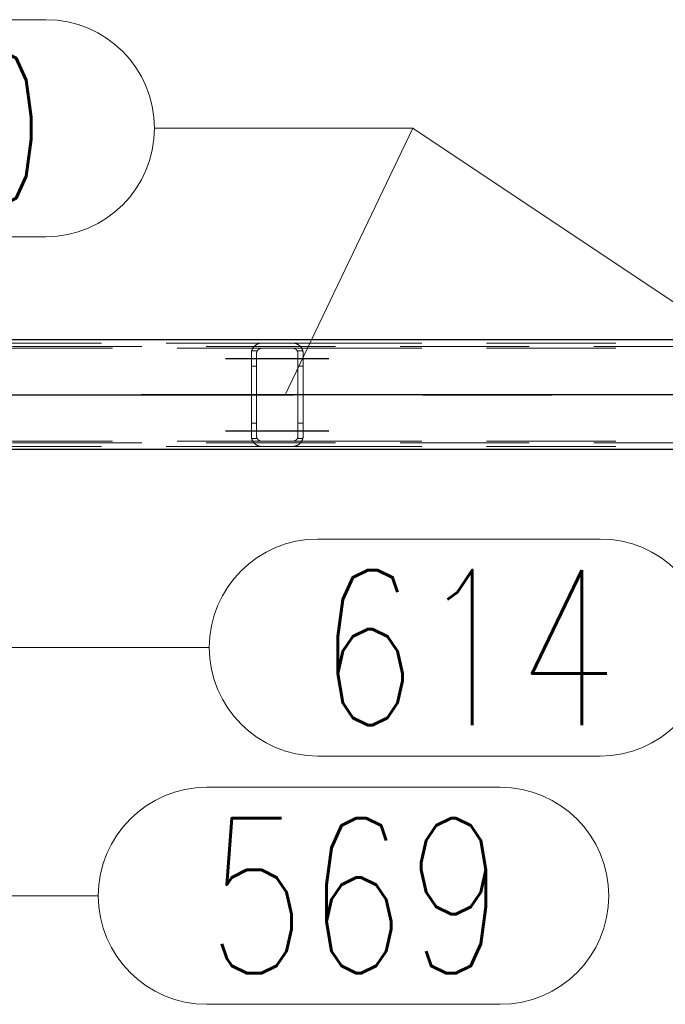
# Model space of a CAD drawing. Header units: millimetres. Extents: x -851 to 2, y 9346 to 10016.
# Tile 352 of 505: x -279 to -267, y 9382 to 9401. Entities that reach past the tile are written whole.
import ezdxf

# ---------------------------------------------------------------- set-up
doc = ezdxf.new("R2010")
doc.units = ezdxf.units.MM
doc.header["$LTSCALE"] = 10
doc.linetypes.add('HIDDEN', pattern=[0.375, 0.25, -0.125])
doc.linetypes.add('MITTE', pattern=[2, 1.25, -0.25, 0.25, -0.25])
for name, color, linetype, lineweight in [('PS_Hidden', 2, 'HIDDEN', 9), ('PS_Pos', 1, 'Continuous', 15), ('PS_Shape', 161, 'Continuous', 30), ('PS_SOLID', 7, 'Continuous', 30)]:
    doc.layers.add(name, color=color, linetype=linetype, lineweight=lineweight)
doc.layers.add('PS_Mid', color=5, linetype='MITTE')
doc.styles.add('simplex', font='simplex.shx', dxfattribs={"width": 0.75})

# ---------------------------------------------------------------- blocks, each defined once
blk = doc.blocks.new('*X976')
at = {"layer": 'PS_Hidden', "color": 2, "linetype": 'HIDDEN'}
for p, q in [((-187.116, 9394.594), (-423.956, 9394.594)), ((-284.141, 9394.664), (-274.792, 9394.664)), ((-283.932, 9394.564), (-274.792, 9394.564)), ((-274.988, 9394.507), (-274.987, 9394.511)), ((-274.987, 9394.511), (-274.985, 9394.516)), ((-274.879, 9394.514), (-274.986, 9394.514)), ((-274.985, 9394.516), (-274.984, 9394.521)), ((-274.984, 9394.521), (-274.983, 9394.525)), ((-274.983, 9394.525), (-274.981, 9394.53)), ((-274.981, 9394.53), (-274.98, 9394.534)), ((-274.98, 9394.534), (-274.978, 9394.538)), ((-274.978, 9394.538), (-274.976, 9394.543)), ((-274.976, 9394.543), (-274.974, 9394.547)), ((-274.974, 9394.547), (-274.972, 9394.551)), ((-274.972, 9394.551), (-274.97, 9394.555)), ((-274.97, 9394.555), (-274.968, 9394.559)), ((-274.968, 9394.559), (-274.966, 9394.563)), ((-274.966, 9394.563), (-274.963, 9394.567)), ((-274.963, 9394.567), (-274.961, 9394.571)), ((-274.961, 9394.571), (-274.958, 9394.575)), ((-274.958, 9394.575), (-274.956, 9394.579)), ((-274.956, 9394.579), (-274.953, 9394.582)), ((-274.953, 9394.582), (-274.95, 9394.586)), ((-274.95, 9394.586), (-274.948, 9394.59)), ((-274.948, 9394.59), (-274.945, 9394.593)), ((-274.945, 9394.593), (-274.942, 9394.596)), ((-274.942, 9394.596), (-274.939, 9394.6)), ((-274.939, 9394.6), (-274.936, 9394.603)), ((-274.936, 9394.603), (-274.933, 9394.606)), ((-274.933, 9394.606), (-274.929, 9394.609)), ((-274.929, 9394.609), (-274.926, 9394.612)), ((-274.926, 9394.612), (-274.923, 9394.615)), ((-274.923, 9394.615), (-274.92, 9394.618)), ((-274.92, 9394.618), (-274.916, 9394.621)), ((-274.916, 9394.621), (-274.913, 9394.623)), ((-274.913, 9394.623), (-274.909, 9394.626)), ((-274.909, 9394.626), (-274.905, 9394.629)), ((-274.905, 9394.629), (-274.901, 9394.631)), ((-274.901, 9394.631), (-274.897, 9394.634)), ((-274.897, 9394.634), (-274.893, 9394.637)), ((-274.893, 9394.637), (-274.888, 9394.639)), ((-274.888, 9394.639), (-274.883, 9394.642)), ((-274.883, 9394.642), (-274.879, 9394.644)), ((-274.88, 9394.511), (-274.881, 9394.509)), ((-274.879, 9394.513), (-274.88, 9394.511)), ((-274.879, 9394.644), (-274.874, 9394.646)), ((-274.878, 9394.515), (-274.879, 9394.513)), ((-274.877, 9394.517), (-274.878, 9394.515)), ((-274.875, 9394.519), (-274.877, 9394.517)), ((-274.874, 9394.521), (-274.875, 9394.519)), ((-274.874, 9394.646), (-274.869, 9394.648)), ((-274.873, 9394.523), (-274.874, 9394.521)), ((-274.871, 9394.525), (-274.873, 9394.523)), ((-274.87, 9394.527), (-274.871, 9394.525)), ((-274.868, 9394.529), (-274.87, 9394.527)), ((-274.869, 9394.648), (-274.864, 9394.65)), ((-274.867, 9394.53), (-274.868, 9394.529)), ((-274.865, 9394.532), (-274.867, 9394.53)), ((-274.864, 9394.534), (-274.865, 9394.532)), ((-274.864, 9394.65), (-274.858, 9394.652)), ((-274.862, 9394.535), (-274.864, 9394.534)), ((-274.86, 9394.537), (-274.862, 9394.535)), ((-274.858, 9394.539), (-274.86, 9394.537)), ((-274.858, 9394.652), (-274.853, 9394.654)), ((-274.857, 9394.54), (-274.858, 9394.539)), ((-274.855, 9394.542), (-274.857, 9394.54)), ((-274.853, 9394.543), (-274.855, 9394.542)), ((-274.853, 9394.654), (-274.847, 9394.656)), ((-274.851, 9394.545), (-274.853, 9394.543)), ((-274.849, 9394.546), (-274.851, 9394.545)), ((-274.847, 9394.548), (-274.849, 9394.546)), ((-274.847, 9394.656), (-274.842, 9394.657)), ((-274.844, 9394.549), (-274.847, 9394.548)), ((-274.842, 9394.55), (-274.844, 9394.549)), ((-274.842, 9394.657), (-274.835, 9394.659)), ((-274.84, 9394.552), (-274.842, 9394.55)), ((-274.837, 9394.553), (-274.84, 9394.552)), ((-274.835, 9394.554), (-274.837, 9394.553)), ((-274.835, 9394.659), (-274.829, 9394.66)), ((-274.832, 9394.555), (-274.835, 9394.554)), ((-274.829, 9394.557), (-274.832, 9394.555)), ((-274.829, 9394.66), (-274.822, 9394.661)), ((-274.827, 9394.558), (-274.829, 9394.557)), ((-274.824, 9394.559), (-274.827, 9394.558)), ((-274.821, 9394.559), (-274.824, 9394.559)), ((-274.822, 9394.661), (-274.815, 9394.662)), ((-274.818, 9394.56), (-274.821, 9394.559)), ((-274.815, 9394.561), (-274.818, 9394.56)), ((-274.815, 9394.662), (-274.807, 9394.663)), ((-274.812, 9394.562), (-274.815, 9394.561)), ((-274.809, 9394.562), (-274.812, 9394.562)), ((-274.806, 9394.563), (-274.809, 9394.562)), ((-274.807, 9394.663), (-274.8, 9394.663)), ((-274.802, 9394.563), (-274.806, 9394.563)), ((-274.799, 9394.563), (-274.802, 9394.563)), ((-274.8, 9394.663), (-274.792, 9394.664)), ((-274.796, 9394.564), (-274.799, 9394.563)), ((-274.792, 9394.564), (-274.796, 9394.564)), ((-274.792, 9394.664), (-274.192, 9394.664)), ((-274.192, 9394.564), (-274.792, 9394.564)), ((-274.192, 9394.664), (-274.185, 9394.663)), ((-274.192, 9394.664), (-264.792, 9394.664)), ((-274.189, 9394.564), (-274.192, 9394.564)), ((-274.192, 9394.564), (-264.792, 9394.564)), ((-274.186, 9394.563), (-274.189, 9394.564)), ((-274.183, 9394.563), (-274.186, 9394.563)), ((-274.185, 9394.663), (-274.178, 9394.663)), ((-274.179, 9394.563), (-274.183, 9394.563)), ((-274.176, 9394.562), (-274.179, 9394.563)), ((-274.178, 9394.663), (-274.171, 9394.662)), ((-274.173, 9394.562), (-274.176, 9394.562)), ((-274.169, 9394.561), (-274.173, 9394.562)), ((-274.171, 9394.662), (-274.164, 9394.661)), ((-274.166, 9394.56), (-274.169, 9394.561)), ((-274.163, 9394.559), (-274.166, 9394.56)), ((-274.164, 9394.661), (-274.157, 9394.66)), ((-274.16, 9394.558), (-274.163, 9394.559)), ((-274.157, 9394.557), (-274.16, 9394.558)), ((-274.157, 9394.66), (-274.15, 9394.659)), ((-274.155, 9394.556), (-274.157, 9394.557)), ((-274.152, 9394.555), (-274.155, 9394.556)), ((-274.149, 9394.554), (-274.152, 9394.555)), ((-274.15, 9394.659), (-274.143, 9394.657)), ((-274.147, 9394.553), (-274.149, 9394.554)), ((-274.144, 9394.551), (-274.147, 9394.553)), ((-274.142, 9394.55), (-274.144, 9394.551)), ((-274.143, 9394.657), (-274.137, 9394.656)), ((-274.139, 9394.548), (-274.142, 9394.55)), ((-274.137, 9394.547), (-274.139, 9394.548)), ((-274.137, 9394.656), (-274.131, 9394.654)), ((-274.135, 9394.545), (-274.137, 9394.547)), ((-274.133, 9394.544), (-274.135, 9394.545)), ((-274.131, 9394.542), (-274.133, 9394.544)), ((-274.131, 9394.654), (-274.126, 9394.652)), ((-274.129, 9394.54), (-274.131, 9394.542)), ((-274.127, 9394.539), (-274.129, 9394.54)), ((-274.125, 9394.537), (-274.127, 9394.539)), ((-274.126, 9394.652), (-274.121, 9394.65)), ((-274.123, 9394.536), (-274.125, 9394.537)), ((-274.121, 9394.534), (-274.123, 9394.536)), ((-274.121, 9394.65), (-274.116, 9394.648)), ((-274.12, 9394.532), (-274.121, 9394.534)), ((-274.118, 9394.531), (-274.12, 9394.532)), ((-274.117, 9394.529), (-274.118, 9394.531)), ((-274.115, 9394.527), (-274.117, 9394.529)), ((-274.116, 9394.648), (-274.111, 9394.646)), ((-274.114, 9394.525), (-274.115, 9394.527)), ((-274.112, 9394.524), (-274.114, 9394.525)), ((-274.111, 9394.522), (-274.112, 9394.524)), ((-274.111, 9394.646), (-274.106, 9394.644)), ((-274.11, 9394.52), (-274.111, 9394.522)), ((-274.108, 9394.518), (-274.11, 9394.52)), ((-274.107, 9394.516), (-274.108, 9394.518)), ((-274.106, 9394.514), (-274.107, 9394.516)), ((-274.106, 9394.644), (-274.101, 9394.641)), ((-274.105, 9394.512), (-274.106, 9394.514)), ((-273.999, 9394.514), (-274.106, 9394.514)), ((-274.104, 9394.51), (-274.105, 9394.512)), ((-274.101, 9394.641), (-274.096, 9394.639)), ((-274.096, 9394.639), (-274.092, 9394.636)), ((-274.092, 9394.636), (-274.087, 9394.634)), ((-274.087, 9394.634), (-274.083, 9394.631)), ((-274.083, 9394.631), (-274.079, 9394.628)), ((-274.079, 9394.628), (-274.075, 9394.625)), ((-274.075, 9394.625), (-274.071, 9394.622)), ((-274.071, 9394.622), (-274.067, 9394.619)), ((-274.067, 9394.619), (-274.063, 9394.616)), ((-274.063, 9394.616), (-274.06, 9394.613)), ((-274.06, 9394.613), (-274.056, 9394.61)), ((-274.056, 9394.61), (-274.053, 9394.607)), ((-274.053, 9394.607), (-274.05, 9394.604)), ((-274.05, 9394.604), (-274.047, 9394.601)), ((-274.047, 9394.601), (-274.044, 9394.598)), ((-274.044, 9394.598), (-274.041, 9394.595)), ((-274.041, 9394.595), (-274.038, 9394.591)), ((-274.038, 9394.591), (-274.036, 9394.588)), ((-274.036, 9394.588), (-274.033, 9394.584)), ((-274.033, 9394.584), (-274.03, 9394.581)), ((-274.03, 9394.581), (-274.028, 9394.577)), ((-274.028, 9394.577), (-274.025, 9394.573)), ((-274.025, 9394.573), (-274.023, 9394.569)), ((-274.023, 9394.569), (-274.02, 9394.566)), ((-274.02, 9394.566), (-274.018, 9394.562)), ((-274.018, 9394.562), (-274.016, 9394.558)), ((-274.016, 9394.558), (-274.014, 9394.554)), ((-274.014, 9394.554), (-274.012, 9394.549)), ((-274.012, 9394.549), (-274.01, 9394.545)), ((-274.01, 9394.545), (-274.008, 9394.541)), ((-274.008, 9394.541), (-274.006, 9394.537)), ((-274.006, 9394.537), (-274.005, 9394.532)), ((-274.005, 9394.532), (-274.003, 9394.528)), ((-274.003, 9394.528), (-274.002, 9394.524)), ((-274.002, 9394.524), (-274, 9394.519)), ((-274, 9394.519), (-273.999, 9394.515)), ((-273.999, 9394.515), (-273.998, 9394.51)), ((-274.992, 9394.478), (-274.991, 9394.483)), ((-274.992, 9394.473), (-274.992, 9394.478)), ((-274.992, 9394.468), (-274.992, 9394.473)), ((-274.992, 9394.464), (-274.992, 9394.468)), ((-274.992, 9392.864), (-274.992, 9394.464)), ((-274.991, 9394.488), (-274.99, 9394.493)), ((-274.991, 9394.483), (-274.991, 9394.488)), ((-274.99, 9394.493), (-274.989, 9394.497)), ((-274.989, 9394.502), (-274.988, 9394.507)), ((-274.989, 9394.497), (-274.989, 9394.502)), ((-274.891, 9394.477), (-274.892, 9394.475)), ((-274.892, 9394.475), (-274.892, 9394.472)), ((-274.892, 9394.472), (-274.892, 9394.47)), ((-274.892, 9394.47), (-274.892, 9394.468)), ((-274.892, 9394.468), (-274.892, 9394.466)), ((-274.892, 9394.466), (-274.892, 9394.464)), ((-274.892, 9394.464), (-274.892, 9394.464)), ((-274.892, 9394.464), (-274.892, 9392.864)), ((-274.89, 9394.484), (-274.891, 9394.481)), ((-274.891, 9394.481), (-274.891, 9394.479)), ((-274.891, 9394.479), (-274.891, 9394.477)), ((-274.889, 9394.488), (-274.89, 9394.486)), ((-274.89, 9394.486), (-274.89, 9394.484)), ((-274.888, 9394.492), (-274.889, 9394.49)), ((-274.889, 9394.49), (-274.889, 9394.488)), ((-274.887, 9394.495), (-274.888, 9394.492)), ((-274.886, 9394.499), (-274.887, 9394.497)), ((-274.887, 9394.497), (-274.887, 9394.495)), ((-274.885, 9394.501), (-274.886, 9394.499)), ((-274.884, 9394.503), (-274.885, 9394.501)), ((-274.883, 9394.505), (-274.884, 9394.503)), ((-274.882, 9394.507), (-274.883, 9394.505)), ((-274.881, 9394.509), (-274.882, 9394.507)), ((-274.103, 9394.508), (-274.104, 9394.51)), ((-274.102, 9394.506), (-274.103, 9394.508)), ((-274.101, 9394.504), (-274.102, 9394.506)), ((-274.1, 9394.502), (-274.101, 9394.504)), ((-274.099, 9394.5), (-274.1, 9394.502)), ((-274.098, 9394.498), (-274.099, 9394.5)), ((-274.098, 9394.496), (-274.098, 9394.498)), ((-274.097, 9394.493), (-274.098, 9394.496)), ((-274.096, 9394.491), (-274.097, 9394.493)), ((-274.096, 9394.489), (-274.096, 9394.491)), ((-274.095, 9394.487), (-274.096, 9394.489)), ((-274.095, 9394.485), (-274.095, 9394.487)), ((-274.094, 9394.483), (-274.095, 9394.485)), ((-274.094, 9394.481), (-274.094, 9394.483)), ((-274.094, 9394.478), (-274.094, 9394.481)), ((-274.093, 9394.476), (-274.094, 9394.478)), ((-274.093, 9394.474), (-274.093, 9394.476)), ((-274.093, 9394.472), (-274.093, 9394.474)), ((-274.093, 9394.47), (-274.093, 9394.472)), ((-274.092, 9394.468), (-274.093, 9394.47)), ((-274.092, 9394.466), (-274.092, 9394.468)), ((-274.092, 9394.464), (-274.092, 9394.466)), ((-274.092, 9392.864), (-274.092, 9394.464)), ((-273.998, 9394.51), (-273.997, 9394.505)), ((-273.997, 9394.505), (-273.996, 9394.501)), ((-273.996, 9394.501), (-273.995, 9394.496)), ((-273.995, 9394.496), (-273.994, 9394.492)), ((-273.994, 9394.492), (-273.994, 9394.487)), ((-273.994, 9394.487), (-273.993, 9394.482)), ((-273.993, 9394.482), (-273.993, 9394.478)), ((-273.993, 9394.478), (-273.993, 9394.473)), ((-273.993, 9394.473), (-273.992, 9394.468)), ((-273.992, 9394.468), (-273.992, 9394.464)), ((-273.992, 9394.464), (-273.992, 9394.464)), ((-273.992, 9394.464), (-273.992, 9392.864)), ((-274.892, 9394.214), (-274.992, 9394.214)), ((-273.992, 9394.214), (-274.092, 9394.214)), ((-274.892, 9393.114), (-274.992, 9393.114)), ((-273.992, 9393.114), (-274.092, 9393.114)), ((-274.992, 9392.859), (-274.992, 9392.864)), ((-274.992, 9392.854), (-274.992, 9392.859)), ((-274.992, 9392.849), (-274.992, 9392.854)), ((-274.991, 9392.844), (-274.992, 9392.849)), ((-274.991, 9392.839), (-274.991, 9392.844)), ((-274.99, 9392.835), (-274.991, 9392.839)), ((-274.989, 9392.83), (-274.99, 9392.835)), ((-274.989, 9392.825), (-274.989, 9392.83)), ((-274.988, 9392.82), (-274.989, 9392.825)), ((-274.987, 9392.816), (-274.988, 9392.82)), ((-274.985, 9392.811), (-274.987, 9392.816)), ((-274.879, 9392.814), (-274.986, 9392.814)), ((-274.984, 9392.807), (-274.985, 9392.811)), ((-274.983, 9392.802), (-274.984, 9392.807)), ((-274.981, 9392.798), (-274.983, 9392.802)), ((-274.98, 9392.793), (-274.981, 9392.798)), ((-274.892, 9392.864), (-274.892, 9392.861)), ((-274.892, 9392.861), (-274.892, 9392.859)), ((-274.892, 9392.859), (-274.892, 9392.857)), ((-274.892, 9392.857), (-274.892, 9392.855)), ((-274.892, 9392.855), (-274.892, 9392.852)), ((-274.892, 9392.852), (-274.891, 9392.85)), ((-274.891, 9392.85), (-274.891, 9392.848)), ((-274.891, 9392.848), (-274.891, 9392.846)), ((-274.891, 9392.846), (-274.89, 9392.844)), ((-274.89, 9392.844), (-274.89, 9392.841)), ((-274.89, 9392.841), (-274.889, 9392.839)), ((-274.889, 9392.839), (-274.889, 9392.837)), ((-274.889, 9392.837), (-274.888, 9392.835)), ((-274.888, 9392.835), (-274.887, 9392.833)), ((-274.887, 9392.833), (-274.887, 9392.83)), ((-274.887, 9392.83), (-274.886, 9392.828)), ((-274.886, 9392.828), (-274.885, 9392.826)), ((-274.885, 9392.826), (-274.884, 9392.824)), ((-274.884, 9392.824), (-274.883, 9392.822)), ((-274.883, 9392.822), (-274.882, 9392.82)), ((-274.882, 9392.82), (-274.881, 9392.818)), ((-274.881, 9392.818), (-274.88, 9392.816)), ((-274.88, 9392.816), (-274.879, 9392.814)), ((-274.879, 9392.814), (-274.878, 9392.812)), ((-274.878, 9392.812), (-274.877, 9392.81)), ((-274.877, 9392.81), (-274.875, 9392.808)), ((-274.875, 9392.808), (-274.874, 9392.806)), ((-274.874, 9392.806), (-274.873, 9392.804)), ((-274.873, 9392.804), (-274.871, 9392.802)), ((-274.871, 9392.802), (-274.87, 9392.8)), ((-274.87, 9392.8), (-274.868, 9392.799)), ((-274.868, 9392.799), (-274.867, 9392.797)), ((-274.867, 9392.797), (-274.865, 9392.795)), ((-274.12, 9392.795), (-274.118, 9392.797)), ((-274.118, 9392.797), (-274.117, 9392.798)), ((-274.117, 9392.798), (-274.115, 9392.8)), ((-274.115, 9392.8), (-274.114, 9392.802)), ((-274.114, 9392.802), (-274.112, 9392.804)), ((-274.112, 9392.804), (-274.111, 9392.805)), ((-274.111, 9392.805), (-274.11, 9392.807)), ((-274.11, 9392.807), (-274.108, 9392.809)), ((-274.108, 9392.809), (-274.107, 9392.811)), ((-274.107, 9392.811), (-274.106, 9392.813)), ((-274.106, 9392.813), (-274.105, 9392.815)), ((-273.999, 9392.814), (-274.106, 9392.814)), ((-274.105, 9392.815), (-274.104, 9392.817)), ((-274.104, 9392.817), (-274.103, 9392.819)), ((-274.103, 9392.819), (-274.102, 9392.821)), ((-274.102, 9392.821), (-274.101, 9392.823)), ((-274.101, 9392.823), (-274.1, 9392.825)), ((-274.1, 9392.825), (-274.099, 9392.827)), ((-274.099, 9392.827), (-274.098, 9392.829)), ((-274.098, 9392.832), (-274.097, 9392.834)), ((-274.098, 9392.829), (-274.098, 9392.832)), ((-274.097, 9392.834), (-274.096, 9392.836)), ((-274.096, 9392.838), (-274.095, 9392.84)), ((-274.096, 9392.836), (-274.096, 9392.838)), ((-274.095, 9392.842), (-274.094, 9392.844)), ((-274.095, 9392.84), (-274.095, 9392.842)), ((-274.094, 9392.849), (-274.093, 9392.851)), ((-274.094, 9392.847), (-274.094, 9392.849)), ((-274.094, 9392.844), (-274.094, 9392.847)), ((-274.093, 9392.857), (-274.092, 9392.859)), ((-274.093, 9392.855), (-274.093, 9392.857)), ((-274.093, 9392.853), (-274.093, 9392.855)), ((-274.093, 9392.851), (-274.093, 9392.853)), ((-274.092, 9392.861), (-274.092, 9392.864)), ((-274.092, 9392.859), (-274.092, 9392.861)), ((-274.003, 9392.799), (-274.005, 9392.795)), ((-274.002, 9392.804), (-274.003, 9392.799)), ((-274, 9392.808), (-274.002, 9392.804)), ((-273.999, 9392.813), (-274, 9392.808)), ((-273.998, 9392.817), (-273.999, 9392.813)), ((-273.997, 9392.822), (-273.998, 9392.817)), ((-273.996, 9392.826), (-273.997, 9392.822)), ((-273.995, 9392.831), (-273.996, 9392.826)), ((-273.994, 9392.836), (-273.995, 9392.831)), ((-273.993, 9392.845), (-273.994, 9392.84)), ((-273.994, 9392.84), (-273.994, 9392.836)), ((-273.992, 9392.859), (-273.993, 9392.854)), ((-273.993, 9392.854), (-273.993, 9392.85)), ((-273.993, 9392.85), (-273.993, 9392.845)), ((-273.992, 9392.864), (-273.992, 9392.859)), ((-187.116, 9392.734), (-423.956, 9392.734)), ((-284.141, 9392.664), (-274.792, 9392.664)), ((-283.932, 9392.764), (-274.792, 9392.764)), ((-274.978, 9392.789), (-274.98, 9392.793)), ((-274.976, 9392.784), (-274.978, 9392.789)), ((-274.974, 9392.78), (-274.976, 9392.784)), ((-274.972, 9392.776), (-274.974, 9392.78)), ((-274.97, 9392.772), (-274.972, 9392.776)), ((-274.968, 9392.768), (-274.97, 9392.772)), ((-274.966, 9392.764), (-274.968, 9392.768)), ((-274.963, 9392.76), (-274.966, 9392.764)), ((-274.961, 9392.756), (-274.963, 9392.76)), ((-274.958, 9392.752), (-274.961, 9392.756)), ((-274.956, 9392.748), (-274.958, 9392.752)), ((-274.953, 9392.745), (-274.956, 9392.748)), ((-274.95, 9392.741), (-274.953, 9392.745)), ((-274.948, 9392.738), (-274.95, 9392.741)), ((-274.945, 9392.734), (-274.948, 9392.738)), ((-274.942, 9392.731), (-274.945, 9392.734)), ((-274.939, 9392.727), (-274.942, 9392.731)), ((-274.936, 9392.724), (-274.939, 9392.727)), ((-274.933, 9392.721), (-274.936, 9392.724)), ((-274.929, 9392.718), (-274.933, 9392.721)), ((-274.926, 9392.715), (-274.929, 9392.718)), ((-274.923, 9392.712), (-274.926, 9392.715)), ((-274.92, 9392.709), (-274.923, 9392.712)), ((-274.916, 9392.706), (-274.92, 9392.709)), ((-274.913, 9392.704), (-274.916, 9392.706)), ((-274.909, 9392.701), (-274.913, 9392.704)), ((-274.905, 9392.698), (-274.909, 9392.701)), ((-274.901, 9392.696), (-274.905, 9392.698)), ((-274.897, 9392.693), (-274.901, 9392.696)), ((-274.893, 9392.691), (-274.897, 9392.693)), ((-274.888, 9392.688), (-274.893, 9392.691)), ((-274.883, 9392.686), (-274.888, 9392.688)), ((-274.879, 9392.683), (-274.883, 9392.686)), ((-274.874, 9392.681), (-274.879, 9392.683)), ((-274.869, 9392.679), (-274.874, 9392.681)), ((-274.864, 9392.677), (-274.869, 9392.679)), ((-274.865, 9392.795), (-274.864, 9392.793)), ((-274.864, 9392.793), (-274.862, 9392.792)), ((-274.858, 9392.675), (-274.864, 9392.677)), ((-274.862, 9392.792), (-274.86, 9392.79)), ((-274.86, 9392.79), (-274.858, 9392.789)), ((-274.858, 9392.789), (-274.857, 9392.787)), ((-274.853, 9392.673), (-274.858, 9392.675)), ((-274.857, 9392.787), (-274.855, 9392.785)), ((-274.855, 9392.785), (-274.853, 9392.784)), ((-274.853, 9392.784), (-274.851, 9392.782)), ((-274.847, 9392.671), (-274.853, 9392.673)), ((-274.851, 9392.782), (-274.849, 9392.781)), ((-274.849, 9392.781), (-274.847, 9392.78)), ((-274.847, 9392.78), (-274.844, 9392.778)), ((-274.842, 9392.67), (-274.847, 9392.671)), ((-274.844, 9392.778), (-274.842, 9392.777)), ((-274.842, 9392.777), (-274.84, 9392.775)), ((-274.835, 9392.668), (-274.842, 9392.67)), ((-274.84, 9392.775), (-274.837, 9392.774)), ((-274.837, 9392.774), (-274.835, 9392.773)), ((-274.835, 9392.773), (-274.832, 9392.772)), ((-274.829, 9392.667), (-274.835, 9392.668)), ((-274.832, 9392.772), (-274.829, 9392.771)), ((-274.829, 9392.771), (-274.827, 9392.77)), ((-274.822, 9392.666), (-274.829, 9392.667)), ((-274.827, 9392.77), (-274.824, 9392.769)), ((-274.824, 9392.769), (-274.821, 9392.768)), ((-274.815, 9392.665), (-274.822, 9392.666)), ((-274.821, 9392.768), (-274.818, 9392.767)), ((-274.818, 9392.767), (-274.815, 9392.766)), ((-274.815, 9392.766), (-274.812, 9392.765)), ((-274.807, 9392.664), (-274.815, 9392.665)), ((-274.812, 9392.765), (-274.809, 9392.765)), ((-274.809, 9392.765), (-274.806, 9392.764)), ((-274.8, 9392.664), (-274.807, 9392.664)), ((-274.806, 9392.764), (-274.802, 9392.764)), ((-274.802, 9392.764), (-274.799, 9392.764)), ((-274.792, 9392.664), (-274.8, 9392.664)), ((-274.799, 9392.764), (-274.796, 9392.764)), ((-274.796, 9392.764), (-274.792, 9392.764)), ((-274.792, 9392.764), (-274.192, 9392.764)), ((-274.192, 9392.664), (-274.792, 9392.664)), ((-274.192, 9392.764), (-274.189, 9392.764)), ((-274.192, 9392.764), (-264.792, 9392.764)), ((-274.185, 9392.664), (-274.192, 9392.664)), ((-274.192, 9392.664), (-264.792, 9392.664)), ((-274.189, 9392.764), (-274.186, 9392.764)), ((-274.186, 9392.764), (-274.183, 9392.764)), ((-274.178, 9392.664), (-274.185, 9392.664)), ((-274.183, 9392.764), (-274.179, 9392.764)), ((-274.179, 9392.764), (-274.176, 9392.765)), ((-274.171, 9392.665), (-274.178, 9392.664)), ((-274.176, 9392.765), (-274.173, 9392.766)), ((-274.173, 9392.766), (-274.169, 9392.766)), ((-274.164, 9392.666), (-274.171, 9392.665)), ((-274.169, 9392.766), (-274.166, 9392.767)), ((-274.166, 9392.767), (-274.163, 9392.768)), ((-274.157, 9392.667), (-274.164, 9392.666)), ((-274.163, 9392.768), (-274.16, 9392.769)), ((-274.16, 9392.769), (-274.157, 9392.77)), ((-274.157, 9392.77), (-274.155, 9392.771)), ((-274.15, 9392.668), (-274.157, 9392.667)), ((-274.155, 9392.771), (-274.152, 9392.772)), ((-274.152, 9392.772), (-274.149, 9392.773)), ((-274.143, 9392.67), (-274.15, 9392.668)), ((-274.149, 9392.773), (-274.147, 9392.775)), ((-274.147, 9392.775), (-274.144, 9392.776)), ((-274.144, 9392.776), (-274.142, 9392.777)), ((-274.137, 9392.671), (-274.143, 9392.67)), ((-274.142, 9392.777), (-274.139, 9392.779)), ((-274.139, 9392.779), (-274.137, 9392.78)), ((-274.137, 9392.78), (-274.135, 9392.782)), ((-274.131, 9392.673), (-274.137, 9392.671)), ((-274.135, 9392.782), (-274.133, 9392.783)), ((-274.133, 9392.783), (-274.131, 9392.785)), ((-274.131, 9392.785), (-274.129, 9392.787)), ((-274.126, 9392.675), (-274.131, 9392.673)), ((-274.129, 9392.787), (-274.127, 9392.788)), ((-274.127, 9392.788), (-274.125, 9392.79)), ((-274.121, 9392.677), (-274.126, 9392.675)), ((-274.125, 9392.79), (-274.123, 9392.792)), ((-274.123, 9392.792), (-274.121, 9392.793)), ((-274.121, 9392.793), (-274.12, 9392.795)), ((-274.116, 9392.679), (-274.121, 9392.677)), ((-274.111, 9392.681), (-274.116, 9392.679)), ((-274.106, 9392.683), (-274.111, 9392.681)), ((-274.101, 9392.686), (-274.106, 9392.683)), ((-274.096, 9392.688), (-274.101, 9392.686)), ((-274.092, 9392.691), (-274.096, 9392.688)), ((-274.087, 9392.694), (-274.092, 9392.691)), ((-274.083, 9392.696), (-274.087, 9392.694)), ((-274.079, 9392.699), (-274.083, 9392.696)), ((-274.075, 9392.702), (-274.079, 9392.699)), ((-274.071, 9392.705), (-274.075, 9392.702)), ((-274.067, 9392.708), (-274.071, 9392.705)), ((-274.063, 9392.711), (-274.067, 9392.708)), ((-274.06, 9392.714), (-274.063, 9392.711)), ((-274.056, 9392.717), (-274.06, 9392.714)), ((-274.053, 9392.72), (-274.056, 9392.717)), ((-274.05, 9392.723), (-274.053, 9392.72)), ((-274.047, 9392.726), (-274.05, 9392.723)), ((-274.044, 9392.729), (-274.047, 9392.726)), ((-274.041, 9392.733), (-274.044, 9392.729)), ((-274.038, 9392.736), (-274.041, 9392.733)), ((-274.036, 9392.739), (-274.038, 9392.736)), ((-274.033, 9392.743), (-274.036, 9392.739)), ((-274.03, 9392.747), (-274.033, 9392.743)), ((-274.028, 9392.75), (-274.03, 9392.747)), ((-274.025, 9392.754), (-274.028, 9392.75)), ((-274.023, 9392.758), (-274.025, 9392.754)), ((-274.02, 9392.762), (-274.023, 9392.758)), ((-274.018, 9392.766), (-274.02, 9392.762)), ((-274.016, 9392.77), (-274.018, 9392.766)), ((-274.014, 9392.774), (-274.016, 9392.77)), ((-274.012, 9392.778), (-274.014, 9392.774)), ((-274.01, 9392.782), (-274.012, 9392.778)), ((-274.008, 9392.786), (-274.01, 9392.782)), ((-274.006, 9392.79), (-274.008, 9392.786)), ((-274.005, 9392.795), (-274.006, 9392.79))]:
    blk.add_line(p, q, dxfattribs=at)
at = {"layer": 'PS_Mid', "color": 5, "linetype": 'MITTE'}
for p, q in [((-275.492, 9394.364), (-274.392, 9394.364)), ((-275.492, 9394.364), (-274.392, 9394.364)), ((-274.592, 9394.364), (-273.492, 9394.364)), ((-274.592, 9394.364), (-273.492, 9394.364)), ((-184.627, 9393.664), (-426.445, 9393.664)), ((-286.677, 9393.664), (-232.308, 9393.664)), ((-274.492, 9393.664), (-274.492, 9393.664)), ((-275.492, 9392.964), (-274.392, 9392.964)), ((-275.492, 9392.964), (-274.392, 9392.964)), ((-274.592, 9392.964), (-273.492, 9392.964)), ((-274.592, 9392.964), (-273.492, 9392.964))]:
    blk.add_line(p, q, dxfattribs=at)
at = {"layer": 'PS_SOLID', "color": 7, "linetype": 'Continuous'}
for p, q in [((-187.116, 9394.724), (-423.956, 9394.724)), ((-187.116, 9392.604), (-423.956, 9392.604))]:
    blk.add_line(p, q, dxfattribs=at)
blk = doc.blocks.new('*X990')
at = {"color": 1}
for p, q in [((-284.492, 9393.664), (-282.955, 9383.967)), ((-275.855, 9386.067), (-270.176, 9386.067)), ((-282.955, 9383.967), (-277.955, 9383.967)), ((-275.855, 9381.867), (-270.176, 9381.867))]:
    blk.add_line(p, q, dxfattribs=at)
for centre, start, end in [((-275.855, 9383.967), 90, 270), ((-270.176, 9383.967), 270, 90)]:
    blk.add_arc(centre, 2.1, start, end, dxfattribs=at)
at = {"color": 30, "style": 'simplex', "width": 0.75}
blk.add_text('569', height=3, dxfattribs=at).set_placement((-275.855, 9382.467))
blk = doc.blocks.new('*X991')
at = {"color": 1}
for p, q in [((-284.492, 9392.456), (-280.807, 9388.771)), ((-273.707, 9390.871), (-268.243, 9390.871)), ((-280.807, 9388.771), (-275.807, 9388.771)), ((-273.707, 9386.671), (-268.243, 9386.671))]:
    blk.add_line(p, q, dxfattribs=at)
for centre, start, end in [((-273.707, 9388.771), 90, 270), ((-268.243, 9388.771), 270, 90)]:
    blk.add_arc(centre, 2.1, start, end, dxfattribs=at)
at = {"color": 30, "style": 'simplex', "width": 0.75}
blk.add_text('614', height=3, dxfattribs=at).set_placement((-273.707, 9387.271))
blk = doc.blocks.new('*X1508')
at = {"color": 1}
for p, q in [((-284.753, 9400.922), (-278.968, 9400.922)), ((-276.868, 9398.822), (-271.868, 9398.822)), ((-274.339, 9393.664), (-271.868, 9398.822)), ((-284.753, 9396.722), (-278.968, 9396.722))]:
    blk.add_line(p, q, dxfattribs=at)
for centre, start, end in [((-284.753, 9398.822), 90, 270), ((-278.968, 9398.822), 270, 90)]:
    blk.add_arc(centre, 2.1, start, end, dxfattribs=at)
at = {"color": 30, "style": 'simplex', "width": 0.75}
blk.add_text('590', height=3, dxfattribs=at).set_placement((-284.753, 9397.322))
blk = doc.blocks.new('*X1509')
at = {"color": 1}
for p, q in [((-284.753, 9400.922), (-278.968, 9400.922)), ((-276.868, 9398.822), (-271.868, 9398.822)), ((-264.139, 9393.664), (-271.868, 9398.822)), ((-284.753, 9396.722), (-278.968, 9396.722))]:
    blk.add_line(p, q, dxfattribs=at)
for centre, start, end in [((-284.753, 9398.822), 90, 270), ((-278.968, 9398.822), 270, 90)]:
    blk.add_arc(centre, 2.1, start, end, dxfattribs=at)
at = {"color": 30, "style": 'simplex', "width": 0.75}
blk.add_text('590', height=3, dxfattribs=at).set_placement((-284.753, 9397.322))

msp = doc.modelspace()

# ---------------------------------------------------------------- block references
at = {"layer": 'PS_Pos'}
for name in ['*X1508', '*X1509', '*X990', '*X991']:
    msp.add_blockref(name, (0, 0), dxfattribs=at)
at = {"layer": 'PS_Shape', "color": 31}
msp.add_blockref('*X976', (0, 0), dxfattribs=at)

doc.saveas('drawing.dxf')
